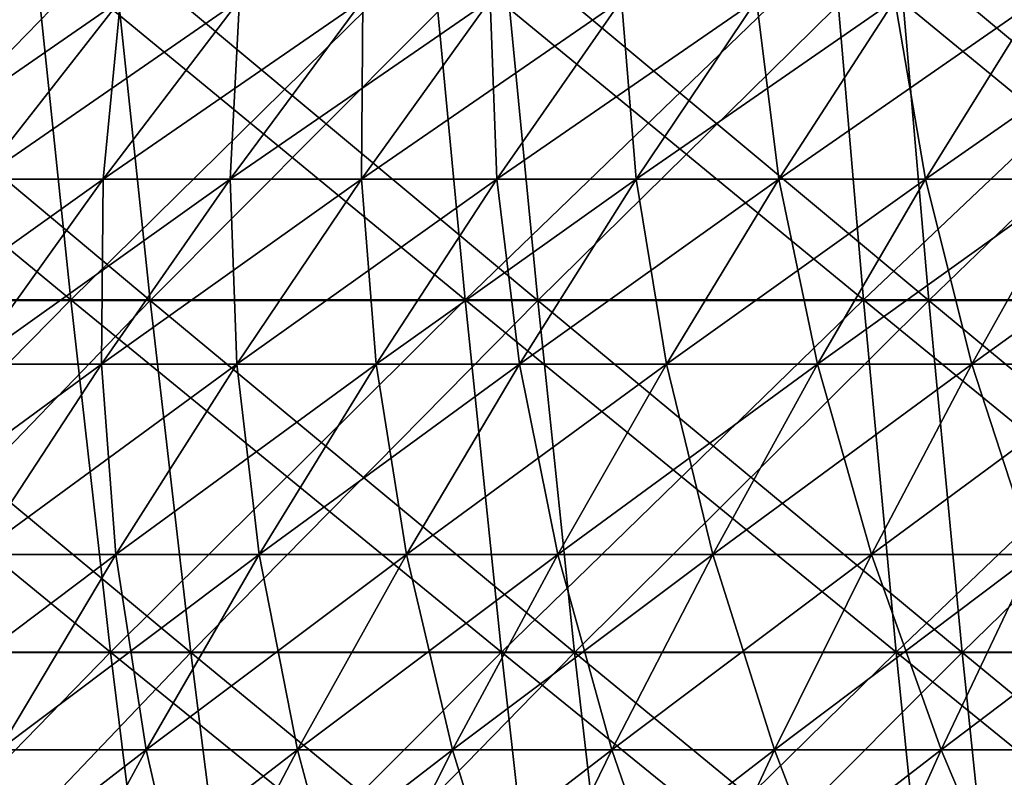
# Model space of a CAD drawing. Header units: millimetres. Extents: x -125 to 125, y -45 to 4025.
# Tile 413 of 656: x -40 to -31, y 3982 to 3989. Entities that reach past the tile are written whole.
import ezdxf

# ---------------------------------------------------------------- set-up
doc = ezdxf.new("R2010")
doc.units = ezdxf.units.MM
doc.header["$LTSCALE"] = 6.999206
for name, color, linetype in [('21', 7, 'CONTINUOUS'), ('22', 7, 'CONTINUOUS'), ('23', 7, 'CONTINUOUS'), ('24', 7, 'CONTINUOUS'), ('26', 7, 'CONTINUOUS'), ('27', 7, 'CONTINUOUS')]:
    doc.layers.add(name, color=color, linetype=linetype)

msp = doc.modelspace()

# ---------------------------------------------------------------- linework, layer by layer
at = {"layer": '21', "color": 7, "linetype": 'CONTINUOUS'}
for points in [[(-42.9402, 3986.3304, 110.8413), (-39.5064, 3986.3304, 112.1111), (-43.2915, 3989.4591, 111.7483), (-42.9402, 3986.3304, 110.8413)], [(-43.2915, 3989.4591, 111.7483), (-39.5064, 3986.3304, 112.1111), (-39.8297, 3989.4591, 113.0285), (-43.2915, 3989.4591, 111.7483)], [(-39.5064, 3986.3304, 112.1111), (-36.0352, 3986.3304, 113.2745), (-39.8297, 3989.4591, 113.0285), (-39.5064, 3986.3304, 112.1111)], [(-39.8297, 3989.4591, 113.0285), (-36.0352, 3986.3304, 113.2745), (-36.3301, 3989.4591, 114.2014), (-39.8297, 3989.4591, 113.0285)], [(-36.0352, 3986.3304, 113.2745), (-32.5298, 3986.3304, 114.3305), (-36.3301, 3989.4591, 114.2014), (-36.0352, 3986.3304, 113.2745)], [(-36.3301, 3989.4591, 114.2014), (-32.5298, 3986.3304, 114.3305), (-32.796, 3989.4591, 115.266), (-36.3301, 3989.4591, 114.2014)], [(-32.5298, 3986.3304, 114.3305), (-28.9936, 3986.3304, 115.2781), (-32.796, 3989.4591, 115.266), (-32.5298, 3986.3304, 114.3305)], [(-32.796, 3989.4591, 115.266), (-28.9936, 3986.3304, 115.2781), (-29.2308, 3989.4591, 116.2213), (-32.796, 3989.4591, 115.266)], [(-42.5593, 3983.2282, 109.8582), (-39.156, 3983.2282, 111.1167), (-42.9402, 3986.3304, 110.8413), (-42.5593, 3983.2282, 109.8582)], [(-42.9402, 3986.3304, 110.8413), (-39.156, 3983.2282, 111.1167), (-39.5064, 3986.3304, 112.1111), (-42.9402, 3986.3304, 110.8413)], [(-39.156, 3983.2282, 111.1167), (-35.7156, 3983.2282, 112.2698), (-39.5064, 3986.3304, 112.1111), (-39.156, 3983.2282, 111.1167)], [(-39.5064, 3986.3304, 112.1111), (-35.7156, 3983.2282, 112.2698), (-36.0352, 3986.3304, 113.2745), (-39.5064, 3986.3304, 112.1111)], [(-35.7156, 3983.2282, 112.2698), (-32.2413, 3983.2282, 113.3164), (-36.0352, 3986.3304, 113.2745), (-35.7156, 3983.2282, 112.2698)], [(-36.0352, 3986.3304, 113.2745), (-32.2413, 3983.2282, 113.3164), (-32.5298, 3986.3304, 114.3305), (-36.0352, 3986.3304, 113.2745)], [(-32.2413, 3983.2282, 113.3164), (-28.7364, 3983.2282, 114.2556), (-32.5298, 3986.3304, 114.3305), (-32.2413, 3983.2282, 113.3164)], [(-32.5298, 3986.3304, 114.3305), (-28.7364, 3983.2282, 114.2556), (-28.9936, 3986.3304, 115.2781), (-32.5298, 3986.3304, 114.3305)], [(-42.1492, 3980.1548, 108.7996), (-38.7787, 3980.1548, 110.046), (-42.5593, 3983.2282, 109.8582), (-42.1492, 3980.1548, 108.7996)], [(-42.5593, 3983.2282, 109.8582), (-38.7787, 3980.1548, 110.046), (-39.156, 3983.2282, 111.1167), (-42.5593, 3983.2282, 109.8582)], [(-38.7787, 3980.1548, 110.046), (-35.3714, 3980.1548, 111.188), (-39.156, 3983.2282, 111.1167), (-38.7787, 3980.1548, 110.046)], [(-39.156, 3983.2282, 111.1167), (-35.3714, 3980.1548, 111.188), (-35.7156, 3983.2282, 112.2698), (-39.156, 3983.2282, 111.1167)], [(-35.3714, 3980.1548, 111.188), (-31.9306, 3980.1548, 112.2245), (-35.7156, 3983.2282, 112.2698), (-35.3714, 3980.1548, 111.188)], [(-35.7156, 3983.2282, 112.2698), (-31.9306, 3980.1548, 112.2245), (-32.2413, 3983.2282, 113.3164), (-35.7156, 3983.2282, 112.2698)], [(-31.9306, 3980.1548, 112.2245), (-28.4595, 3980.1548, 113.1546), (-32.2413, 3983.2282, 113.3164), (-31.9306, 3980.1548, 112.2245)], [(-32.2413, 3983.2282, 113.3164), (-28.4595, 3980.1548, 113.1546), (-28.7364, 3983.2282, 114.2556), (-32.2413, 3983.2282, 113.3164)]]:
    msp.add_3dface(points, dxfattribs=at)
at = {"layer": '22', "color": 7, "linetype": 'CONTINUOUS'}
for points in [[(-39.8297, 3989.4591, -113.0285), (-42.9402, 3986.3304, -110.8413), (-43.2915, 3989.4591, -111.7483), (-39.8297, 3989.4591, -113.0285)], [(-39.5064, 3986.3304, -112.1111), (-42.9402, 3986.3304, -110.8413), (-39.8297, 3989.4591, -113.0285), (-39.5064, 3986.3304, -112.1111)], [(-36.3301, 3989.4591, -114.2014), (-39.5064, 3986.3304, -112.1111), (-39.8297, 3989.4591, -113.0285), (-36.3301, 3989.4591, -114.2014)], [(-36.0352, 3986.3304, -113.2745), (-39.5064, 3986.3304, -112.1111), (-36.3301, 3989.4591, -114.2014), (-36.0352, 3986.3304, -113.2745)], [(-32.796, 3989.4591, -115.266), (-36.0352, 3986.3304, -113.2745), (-36.3301, 3989.4591, -114.2014), (-32.796, 3989.4591, -115.266)], [(-32.5298, 3986.3304, -114.3305), (-36.0352, 3986.3304, -113.2745), (-32.796, 3989.4591, -115.266), (-32.5298, 3986.3304, -114.3305)], [(-29.2308, 3989.4591, -116.2213), (-32.5298, 3986.3304, -114.3305), (-32.796, 3989.4591, -115.266), (-29.2308, 3989.4591, -116.2213)], [(-28.9936, 3986.3304, -115.2781), (-32.5298, 3986.3304, -114.3305), (-29.2308, 3989.4591, -116.2213), (-28.9936, 3986.3304, -115.2781)], [(-39.5064, 3986.3304, -112.1111), (-42.5593, 3983.2282, -109.8582), (-42.9402, 3986.3304, -110.8413), (-39.5064, 3986.3304, -112.1111)], [(-39.156, 3983.2282, -111.1167), (-42.5593, 3983.2282, -109.8582), (-39.5064, 3986.3304, -112.1111), (-39.156, 3983.2282, -111.1167)], [(-36.0352, 3986.3304, -113.2745), (-39.156, 3983.2282, -111.1167), (-39.5064, 3986.3304, -112.1111), (-36.0352, 3986.3304, -113.2745)], [(-35.7156, 3983.2282, -112.2698), (-39.156, 3983.2282, -111.1167), (-36.0352, 3986.3304, -113.2745), (-35.7156, 3983.2282, -112.2698)], [(-32.5298, 3986.3304, -114.3305), (-35.7156, 3983.2282, -112.2698), (-36.0352, 3986.3304, -113.2745), (-32.5298, 3986.3304, -114.3305)], [(-32.2413, 3983.2282, -113.3164), (-35.7156, 3983.2282, -112.2698), (-32.5298, 3986.3304, -114.3305), (-32.2413, 3983.2282, -113.3164)], [(-28.9936, 3986.3304, -115.2781), (-32.2413, 3983.2282, -113.3164), (-32.5298, 3986.3304, -114.3305), (-28.9936, 3986.3304, -115.2781)], [(-28.7364, 3983.2282, -114.2556), (-32.2413, 3983.2282, -113.3164), (-28.9936, 3986.3304, -115.2781), (-28.7364, 3983.2282, -114.2556)], [(-39.156, 3983.2282, -111.1167), (-42.1492, 3980.1548, -108.7996), (-42.5593, 3983.2282, -109.8582), (-39.156, 3983.2282, -111.1167)], [(-38.7787, 3980.1548, -110.046), (-42.1492, 3980.1548, -108.7996), (-39.156, 3983.2282, -111.1167), (-38.7787, 3980.1548, -110.046)], [(-35.7156, 3983.2282, -112.2698), (-38.7787, 3980.1548, -110.046), (-39.156, 3983.2282, -111.1167), (-35.7156, 3983.2282, -112.2698)], [(-35.3714, 3980.1548, -111.188), (-38.7787, 3980.1548, -110.046), (-35.7156, 3983.2282, -112.2698), (-35.3714, 3980.1548, -111.188)], [(-32.2413, 3983.2282, -113.3164), (-35.3714, 3980.1548, -111.188), (-35.7156, 3983.2282, -112.2698), (-32.2413, 3983.2282, -113.3164)], [(-31.9306, 3980.1548, -112.2245), (-35.3714, 3980.1548, -111.188), (-32.2413, 3983.2282, -113.3164), (-31.9306, 3980.1548, -112.2245)], [(-28.7364, 3983.2282, -114.2556), (-31.9306, 3980.1548, -112.2245), (-32.2413, 3983.2282, -113.3164), (-28.7364, 3983.2282, -114.2556)], [(-28.4595, 3980.1548, -113.1546), (-31.9306, 3980.1548, -112.2245), (-28.7364, 3983.2282, -114.2556), (-28.4595, 3980.1548, -113.1546)]]:
    msp.add_3dface(points, dxfattribs=at)
at = {"layer": '23', "color": 7, "linetype": 'CONTINUOUS'}
for points in [[(-42.1791, 3986.3251, -108.8769), (-38.8062, 3986.3251, -110.1241), (-42.5365, 3989.451, -109.7994), (-42.1791, 3986.3251, -108.8769)], [(-42.5365, 3989.451, -109.7994), (-38.8062, 3986.3251, -110.1241), (-39.1351, 3989.451, -111.0572), (-42.5365, 3989.451, -109.7994)], [(-38.8062, 3986.3251, -110.1241), (-35.3966, 3986.3251, -111.267), (-39.1351, 3989.451, -111.0572), (-38.8062, 3986.3251, -110.1241)], [(-39.1351, 3989.451, -111.0572), (-35.3966, 3986.3251, -111.267), (-35.6965, 3989.451, -112.2097), (-39.1351, 3989.451, -111.0572)], [(-35.3966, 3986.3251, -111.267), (-31.9533, 3986.3251, -112.3042), (-35.6965, 3989.451, -112.2097), (-35.3966, 3986.3251, -111.267)], [(-35.6965, 3989.451, -112.2097), (-31.9533, 3986.3251, -112.3042), (-32.2241, 3989.451, -113.2558), (-35.6965, 3989.451, -112.2097)], [(-31.9533, 3986.3251, -112.3042), (-28.4797, 3986.3251, -113.235), (-32.2241, 3989.451, -113.2558), (-31.9533, 3986.3251, -112.3042)], [(-32.2241, 3989.451, -113.2558), (-28.4797, 3986.3251, -113.235), (-28.7211, 3989.451, -114.1944), (-32.2241, 3989.451, -113.2558)], [(-41.7918, 3983.2267, -107.877), (-38.4499, 3983.2267, -109.1128), (-42.1791, 3986.3251, -108.8769), (-41.7918, 3983.2267, -107.877)], [(-42.1791, 3986.3251, -108.8769), (-38.4499, 3983.2267, -109.1128), (-38.8062, 3986.3251, -110.1241), (-42.1791, 3986.3251, -108.8769)], [(-38.4499, 3983.2267, -109.1128), (-35.0715, 3983.2267, -110.2451), (-38.8062, 3986.3251, -110.1241), (-38.4499, 3983.2267, -109.1128)], [(-38.8062, 3986.3251, -110.1241), (-35.0715, 3983.2267, -110.2451), (-35.3966, 3986.3251, -111.267), (-38.8062, 3986.3251, -110.1241)], [(-35.0715, 3983.2267, -110.2451), (-31.6599, 3983.2267, -111.2728), (-35.3966, 3986.3251, -111.267), (-35.0715, 3983.2267, -110.2451)], [(-35.3966, 3986.3251, -111.267), (-31.6599, 3983.2267, -111.2728), (-31.9533, 3986.3251, -112.3042), (-35.3966, 3986.3251, -111.267)], [(-31.6599, 3983.2267, -111.2728), (-28.2182, 3983.2267, -112.195), (-31.9533, 3986.3251, -112.3042), (-31.6599, 3983.2267, -111.2728)], [(-31.9533, 3986.3251, -112.3042), (-28.2182, 3983.2267, -112.195), (-28.4797, 3986.3251, -113.235), (-31.9533, 3986.3251, -112.3042)], [(-41.3747, 3980.158, -106.8004), (-38.0662, 3980.158, -108.0239), (-41.7918, 3983.2267, -107.877), (-41.3747, 3980.158, -106.8004)], [(-41.7918, 3983.2267, -107.877), (-38.0662, 3980.158, -108.0239), (-38.4499, 3983.2267, -109.1128), (-41.7918, 3983.2267, -107.877)], [(-38.0662, 3980.158, -108.0239), (-34.7215, 3980.158, -109.1449), (-38.4499, 3983.2267, -109.1128), (-38.0662, 3980.158, -108.0239)], [(-38.4499, 3983.2267, -109.1128), (-34.7215, 3980.158, -109.1449), (-35.0715, 3983.2267, -110.2451), (-38.4499, 3983.2267, -109.1128)], [(-34.7215, 3980.158, -109.1449), (-31.3439, 3980.158, -110.1624), (-35.0715, 3983.2267, -110.2451), (-34.7215, 3980.158, -109.1449)], [(-35.0715, 3983.2267, -110.2451), (-31.3439, 3980.158, -110.1624), (-31.6599, 3983.2267, -111.2728), (-35.0715, 3983.2267, -110.2451)], [(-31.3439, 3980.158, -110.1624), (-27.9366, 3980.158, -111.0754), (-31.6599, 3983.2267, -111.2728), (-31.3439, 3980.158, -110.1624)], [(-31.6599, 3983.2267, -111.2728), (-27.9366, 3980.158, -111.0754), (-28.2182, 3983.2267, -112.195), (-31.6599, 3983.2267, -111.2728)]]:
    msp.add_3dface(points, dxfattribs=at)
at = {"layer": '24', "color": 7, "linetype": 'CONTINUOUS'}
for points in [[(-39.1351, 3989.451, 111.0572), (-42.1791, 3986.3251, 108.8769), (-42.5365, 3989.451, 109.7994), (-39.1351, 3989.451, 111.0572)], [(-38.8062, 3986.3251, 110.1241), (-42.1791, 3986.3251, 108.8769), (-39.1351, 3989.451, 111.0572), (-38.8062, 3986.3251, 110.1241)], [(-35.6965, 3989.451, 112.2097), (-38.8062, 3986.3251, 110.1241), (-39.1351, 3989.451, 111.0572), (-35.6965, 3989.451, 112.2097)], [(-35.3966, 3986.3251, 111.267), (-38.8062, 3986.3251, 110.1241), (-35.6965, 3989.451, 112.2097), (-35.3966, 3986.3251, 111.267)], [(-32.2241, 3989.451, 113.2558), (-35.3966, 3986.3251, 111.267), (-35.6965, 3989.451, 112.2097), (-32.2241, 3989.451, 113.2558)], [(-31.9533, 3986.3251, 112.3042), (-35.3966, 3986.3251, 111.267), (-32.2241, 3989.451, 113.2558), (-31.9533, 3986.3251, 112.3042)], [(-28.7211, 3989.451, 114.1944), (-31.9533, 3986.3251, 112.3042), (-32.2241, 3989.451, 113.2558), (-28.7211, 3989.451, 114.1944)], [(-28.4797, 3986.3251, 113.235), (-31.9533, 3986.3251, 112.3042), (-28.7211, 3989.451, 114.1944), (-28.4797, 3986.3251, 113.235)], [(-38.8062, 3986.3251, 110.1241), (-41.7918, 3983.2267, 107.877), (-42.1791, 3986.3251, 108.8769), (-38.8062, 3986.3251, 110.1241)], [(-38.4499, 3983.2267, 109.1128), (-41.7918, 3983.2267, 107.877), (-38.8062, 3986.3251, 110.1241), (-38.4499, 3983.2267, 109.1128)], [(-35.3966, 3986.3251, 111.267), (-38.4499, 3983.2267, 109.1128), (-38.8062, 3986.3251, 110.1241), (-35.3966, 3986.3251, 111.267)], [(-35.0715, 3983.2267, 110.2451), (-38.4499, 3983.2267, 109.1128), (-35.3966, 3986.3251, 111.267), (-35.0715, 3983.2267, 110.2451)], [(-31.9533, 3986.3251, 112.3042), (-35.0715, 3983.2267, 110.2451), (-35.3966, 3986.3251, 111.267), (-31.9533, 3986.3251, 112.3042)], [(-31.6599, 3983.2267, 111.2728), (-35.0715, 3983.2267, 110.2451), (-31.9533, 3986.3251, 112.3042), (-31.6599, 3983.2267, 111.2728)], [(-28.4797, 3986.3251, 113.235), (-31.6599, 3983.2267, 111.2728), (-31.9533, 3986.3251, 112.3042), (-28.4797, 3986.3251, 113.235)], [(-28.2182, 3983.2267, 112.195), (-31.6599, 3983.2267, 111.2728), (-28.4797, 3986.3251, 113.235), (-28.2182, 3983.2267, 112.195)], [(-38.4499, 3983.2267, 109.1128), (-41.3747, 3980.158, 106.8004), (-41.7918, 3983.2267, 107.877), (-38.4499, 3983.2267, 109.1128)], [(-38.0662, 3980.158, 108.0239), (-41.3747, 3980.158, 106.8004), (-38.4499, 3983.2267, 109.1128), (-38.0662, 3980.158, 108.0239)], [(-35.0715, 3983.2267, 110.2451), (-38.0662, 3980.158, 108.0239), (-38.4499, 3983.2267, 109.1128), (-35.0715, 3983.2267, 110.2451)], [(-34.7215, 3980.158, 109.1449), (-38.0662, 3980.158, 108.0239), (-35.0715, 3983.2267, 110.2451), (-34.7215, 3980.158, 109.1449)], [(-31.6599, 3983.2267, 111.2728), (-34.7215, 3980.158, 109.1449), (-35.0715, 3983.2267, 110.2451), (-31.6599, 3983.2267, 111.2728)], [(-31.3439, 3980.158, 110.1624), (-34.7215, 3980.158, 109.1449), (-31.6599, 3983.2267, 111.2728), (-31.3439, 3980.158, 110.1624)], [(-28.2182, 3983.2267, 112.195), (-31.3439, 3980.158, 110.1624), (-31.6599, 3983.2267, 111.2728), (-28.2182, 3983.2267, 112.195)], [(-27.9366, 3980.158, 111.0754), (-31.3439, 3980.158, 110.1624), (-28.2182, 3983.2267, 112.195), (-27.9366, 3980.158, 111.0754)]]:
    msp.add_3dface(points, dxfattribs=at)
at = {"layer": '26', "color": 7, "linetype": 'CONTINUOUS'}
for points in [[(-40.3039, 3987.3929, 34.5303), (-39.2215, 3987.3929, 35.7551), (-39.0688, 3988.9733, 33.4721), (-40.3039, 3987.3929, 34.5303)], [(-40.0811, 3988.9733, 32.2531), (-40.3039, 3987.3929, 34.5303), (-39.0688, 3988.9733, 33.4721), (-40.0811, 3988.9733, 32.2531)], [(-39.2215, 3987.3929, 35.7551), (-38.1018, 3987.3929, 36.9459), (-38.0195, 3988.9733, 34.6594), (-39.2215, 3987.3929, 35.7551)], [(-39.0688, 3988.9733, 33.4721), (-39.2215, 3987.3929, 35.7551), (-38.0195, 3988.9733, 34.6594), (-39.0688, 3988.9733, 33.4721)], [(-38.1018, 3987.3929, 36.9459), (-36.9459, 3987.3929, 38.1018), (-36.9342, 3988.9733, 35.8137), (-38.1018, 3987.3929, 36.9459)], [(-38.0195, 3988.9733, 34.6594), (-38.1018, 3987.3929, 36.9459), (-36.9342, 3988.9733, 35.8137), (-38.0195, 3988.9733, 34.6594)], [(-36.9459, 3987.3929, 38.1018), (-35.7551, 3987.3929, 39.2215), (-35.8137, 3988.9733, 36.9342), (-36.9459, 3987.3929, 38.1018)], [(-36.9342, 3988.9733, 35.8137), (-36.9459, 3987.3929, 38.1018), (-35.8137, 3988.9733, 36.9342), (-36.9342, 3988.9733, 35.8137)], [(-35.8137, 3988.9733, 36.9342), (-35.7551, 3987.3929, 39.2215), (-34.6594, 3988.9733, 38.0195), (-35.8137, 3988.9733, 36.9342)], [(-35.7551, 3987.3929, 39.2215), (-34.5303, 3987.3929, 40.3039), (-34.6594, 3988.9733, 38.0195), (-35.7551, 3987.3929, 39.2215)], [(-34.6594, 3988.9733, 38.0195), (-34.5303, 3987.3929, 40.3039), (-33.4721, 3988.9733, 39.0688), (-34.6594, 3988.9733, 38.0195)], [(-34.5303, 3987.3929, 40.3039), (-33.2728, 3987.3929, 41.3482), (-33.4721, 3988.9733, 39.0688), (-34.5303, 3987.3929, 40.3039)], [(-33.4721, 3988.9733, 39.0688), (-33.2728, 3987.3929, 41.3482), (-32.2531, 3988.9733, 40.0811), (-33.4721, 3988.9733, 39.0688)], [(-33.2728, 3987.3929, 41.3482), (-31.9837, 3987.3929, 42.3532), (-32.2531, 3988.9733, 40.0811), (-33.2728, 3987.3929, 41.3482)], [(-32.2531, 3988.9733, 40.0811), (-31.9837, 3987.3929, 42.3532), (-31.0035, 3988.9733, 41.0553), (-32.2531, 3988.9733, 40.0811)], [(-31.9837, 3987.3929, 42.3532), (-30.6642, 3987.3929, 43.3181), (-31.0035, 3988.9733, 41.0553), (-31.9837, 3987.3929, 42.3532)], [(-40.3875, 3985.7641, 36.8181), (-39.2346, 3985.7641, 38.0444), (-39.2215, 3987.3929, 35.7551), (-40.3875, 3985.7641, 36.8181)], [(-40.3039, 3987.3929, 34.5303), (-40.3875, 3985.7641, 36.8181), (-39.2215, 3987.3929, 35.7551), (-40.3039, 3987.3929, 34.5303)], [(-39.2346, 3985.7641, 38.0444), (-38.0444, 3985.7641, 39.2346), (-38.1018, 3987.3929, 36.9459), (-39.2346, 3985.7641, 38.0444)], [(-39.2215, 3987.3929, 35.7551), (-39.2346, 3985.7641, 38.0444), (-38.1018, 3987.3929, 36.9459), (-39.2215, 3987.3929, 35.7551)], [(-38.1018, 3987.3929, 36.9459), (-38.0444, 3985.7641, 39.2346), (-36.9459, 3987.3929, 38.1018), (-38.1018, 3987.3929, 36.9459)], [(-38.0444, 3985.7641, 39.2346), (-36.8181, 3985.7641, 40.3875), (-36.9459, 3987.3929, 38.1018), (-38.0444, 3985.7641, 39.2346)], [(-36.9459, 3987.3929, 38.1018), (-36.8181, 3985.7641, 40.3875), (-35.7551, 3987.3929, 39.2215), (-36.9459, 3987.3929, 38.1018)], [(-36.8181, 3985.7641, 40.3875), (-35.5569, 3985.7641, 41.5022), (-35.7551, 3987.3929, 39.2215), (-36.8181, 3985.7641, 40.3875)], [(-35.7551, 3987.3929, 39.2215), (-35.5569, 3985.7641, 41.5022), (-34.5303, 3987.3929, 40.3039), (-35.7551, 3987.3929, 39.2215)], [(-35.5569, 3985.7641, 41.5022), (-34.262, 3985.7641, 42.5775), (-34.5303, 3987.3929, 40.3039), (-35.5569, 3985.7641, 41.5022)], [(-34.5303, 3987.3929, 40.3039), (-34.262, 3985.7641, 42.5775), (-33.2728, 3987.3929, 41.3482), (-34.5303, 3987.3929, 40.3039)], [(-34.262, 3985.7641, 42.5775), (-32.9345, 3985.7641, 43.6124), (-33.2728, 3987.3929, 41.3482), (-34.262, 3985.7641, 42.5775)], [(-33.2728, 3987.3929, 41.3482), (-32.9345, 3985.7641, 43.6124), (-31.9837, 3987.3929, 42.3532), (-33.2728, 3987.3929, 41.3482)], [(-32.9345, 3985.7641, 43.6124), (-31.5759, 3985.7641, 44.6059), (-31.9837, 3987.3929, 42.3532), (-32.9345, 3985.7641, 43.6124)], [(-31.9837, 3987.3929, 42.3532), (-31.5759, 3985.7641, 44.6059), (-30.6642, 3987.3929, 43.3181), (-31.9837, 3987.3929, 42.3532)], [(-31.5759, 3985.7641, 44.6059), (-30.1873, 3985.7641, 45.5571), (-30.6642, 3987.3929, 43.3181), (-31.5759, 3985.7641, 44.6059)], [(-40.3875, 3985.7641, 36.8181), (-40.3315, 3984.0884, 39.108), (-39.2346, 3985.7641, 38.0444), (-40.3875, 3985.7641, 36.8181)], [(-40.3315, 3984.0884, 39.108), (-39.108, 3984.0884, 40.3315), (-39.2346, 3985.7641, 38.0444), (-40.3315, 3984.0884, 39.108)], [(-39.2346, 3985.7641, 38.0444), (-39.108, 3984.0884, 40.3315), (-38.0444, 3985.7641, 39.2346), (-39.2346, 3985.7641, 38.0444)], [(-39.108, 3984.0884, 40.3315), (-37.8474, 3984.0884, 41.5167), (-38.0444, 3985.7641, 39.2346), (-39.108, 3984.0884, 40.3315)], [(-38.0444, 3985.7641, 39.2346), (-37.8474, 3984.0884, 41.5167), (-36.8181, 3985.7641, 40.3875), (-38.0444, 3985.7641, 39.2346)], [(-37.8474, 3984.0884, 41.5167), (-36.551, 3984.0884, 42.6625), (-36.8181, 3985.7641, 40.3875), (-37.8474, 3984.0884, 41.5167)], [(-36.8181, 3985.7641, 40.3875), (-36.551, 3984.0884, 42.6625), (-35.5569, 3985.7641, 41.5022), (-36.8181, 3985.7641, 40.3875)], [(-36.551, 3984.0884, 42.6625), (-35.2199, 3984.0884, 43.7679), (-35.5569, 3985.7641, 41.5022), (-36.551, 3984.0884, 42.6625)], [(-35.5569, 3985.7641, 41.5022), (-35.2199, 3984.0884, 43.7679), (-34.262, 3985.7641, 42.5775), (-35.5569, 3985.7641, 41.5022)], [(-35.2199, 3984.0884, 43.7679), (-33.8553, 3984.0884, 44.8317), (-34.262, 3985.7641, 42.5775), (-35.2199, 3984.0884, 43.7679)], [(-34.262, 3985.7641, 42.5775), (-33.8553, 3984.0884, 44.8317), (-32.9345, 3985.7641, 43.6124), (-34.262, 3985.7641, 42.5775)], [(-33.8553, 3984.0884, 44.8317), (-32.4587, 3984.0884, 45.853), (-32.9345, 3985.7641, 43.6124), (-33.8553, 3984.0884, 44.8317)], [(-32.9345, 3985.7641, 43.6124), (-32.4587, 3984.0884, 45.853), (-31.5759, 3985.7641, 44.6059), (-32.9345, 3985.7641, 43.6124)], [(-32.4587, 3984.0884, 45.853), (-31.0312, 3984.0884, 46.8308), (-31.5759, 3985.7641, 44.6059), (-32.4587, 3984.0884, 45.853)], [(-31.5759, 3985.7641, 44.6059), (-31.0312, 3984.0884, 46.8308), (-30.1873, 3985.7641, 45.5571), (-31.5759, 3985.7641, 44.6059)], [(-40.3315, 3984.0884, 39.108), (-40.1359, 3982.3672, 41.3915), (-39.108, 3984.0884, 40.3315), (-40.3315, 3984.0884, 39.108)], [(-40.1359, 3982.3672, 41.3915), (-38.8422, 3982.3672, 42.6079), (-39.108, 3984.0884, 40.3315), (-40.1359, 3982.3672, 41.3915)], [(-39.108, 3984.0884, 40.3315), (-38.8422, 3982.3672, 42.6079), (-37.8474, 3984.0884, 41.5167), (-39.108, 3984.0884, 40.3315)], [(-38.8422, 3982.3672, 42.6079), (-37.5117, 3982.3672, 43.7838), (-37.8474, 3984.0884, 41.5167), (-38.8422, 3982.3672, 42.6079)], [(-37.8474, 3984.0884, 41.5167), (-37.5117, 3982.3672, 43.7838), (-36.551, 3984.0884, 42.6625), (-37.8474, 3984.0884, 41.5167)], [(-37.5117, 3982.3672, 43.7838), (-36.1455, 3982.3672, 44.9182), (-36.551, 3984.0884, 42.6625), (-37.5117, 3982.3672, 43.7838)], [(-36.551, 3984.0884, 42.6625), (-36.1455, 3982.3672, 44.9182), (-35.2199, 3984.0884, 43.7679), (-36.551, 3984.0884, 42.6625)], [(-36.1455, 3982.3672, 44.9182), (-34.7451, 3982.3672, 46.01), (-35.2199, 3984.0884, 43.7679), (-36.1455, 3982.3672, 44.9182)], [(-35.2199, 3984.0884, 43.7679), (-34.7451, 3982.3672, 46.01), (-33.8553, 3984.0884, 44.8317), (-35.2199, 3984.0884, 43.7679)], [(-34.7451, 3982.3672, 46.01), (-33.3118, 3982.3672, 47.0582), (-33.8553, 3984.0884, 44.8317), (-34.7451, 3982.3672, 46.01)], [(-33.8553, 3984.0884, 44.8317), (-33.3118, 3982.3672, 47.0582), (-32.4587, 3984.0884, 45.853), (-33.8553, 3984.0884, 44.8317)], [(-33.3118, 3982.3672, 47.0582), (-31.8468, 3982.3672, 48.0617), (-32.4587, 3984.0884, 45.853), (-33.3118, 3982.3672, 47.0582)], [(-32.4587, 3984.0884, 45.853), (-31.8468, 3982.3672, 48.0617), (-31.0312, 3984.0884, 46.8308), (-32.4587, 3984.0884, 45.853)], [(-31.8468, 3982.3672, 48.0617), (-30.3517, 3982.3672, 49.0196), (-31.0312, 3984.0884, 46.8308), (-31.8468, 3982.3672, 48.0617)], [(-41.1271, 3980.6022, 42.4137), (-39.8014, 3980.6022, 43.6601), (-40.1359, 3982.3672, 41.3915), (-41.1271, 3980.6022, 42.4137)], [(-40.1359, 3982.3672, 41.3915), (-39.8014, 3980.6022, 43.6601), (-38.8422, 3982.3672, 42.6079), (-40.1359, 3982.3672, 41.3915)], [(-39.8014, 3980.6022, 43.6601), (-38.438, 3980.6022, 44.8651), (-38.8422, 3982.3672, 42.6079), (-39.8014, 3980.6022, 43.6601)], [(-38.8422, 3982.3672, 42.6079), (-38.438, 3980.6022, 44.8651), (-37.5117, 3982.3672, 43.7838), (-38.8422, 3982.3672, 42.6079)], [(-38.438, 3980.6022, 44.8651), (-37.0382, 3980.6022, 46.0275), (-37.5117, 3982.3672, 43.7838), (-38.438, 3980.6022, 44.8651)], [(-37.5117, 3982.3672, 43.7838), (-37.0382, 3980.6022, 46.0275), (-36.1455, 3982.3672, 44.9182), (-37.5117, 3982.3672, 43.7838)], [(-37.0382, 3980.6022, 46.0275), (-35.6032, 3980.6022, 47.1463), (-36.1455, 3982.3672, 44.9182), (-37.0382, 3980.6022, 46.0275)], [(-36.1455, 3982.3672, 44.9182), (-35.6032, 3980.6022, 47.1463), (-34.7451, 3982.3672, 46.01), (-36.1455, 3982.3672, 44.9182)], [(-35.6032, 3980.6022, 47.1463), (-34.1344, 3980.6022, 48.2203), (-34.7451, 3982.3672, 46.01), (-35.6032, 3980.6022, 47.1463)], [(-34.7451, 3982.3672, 46.01), (-34.1344, 3980.6022, 48.2203), (-33.3118, 3982.3672, 47.0582), (-34.7451, 3982.3672, 46.01)], [(-34.1344, 3980.6022, 48.2203), (-32.6333, 3980.6022, 49.2486), (-33.3118, 3982.3672, 47.0582), (-34.1344, 3980.6022, 48.2203)], [(-33.3118, 3982.3672, 47.0582), (-32.6333, 3980.6022, 49.2486), (-31.8468, 3982.3672, 48.0617), (-33.3118, 3982.3672, 47.0582)], [(-32.6333, 3980.6022, 49.2486), (-31.1012, 3980.6022, 50.2302), (-31.8468, 3982.3672, 48.0617), (-32.6333, 3980.6022, 49.2486)], [(-31.8468, 3982.3672, 48.0617), (-31.1012, 3980.6022, 50.2302), (-30.3517, 3982.3672, 49.0196), (-31.8468, 3982.3672, 48.0617)]]:
    msp.add_3dface(points, dxfattribs=at)
at = {"layer": '27', "color": 7, "linetype": 'CONTINUOUS'}
for points in [[(-40.3039, 3987.3929, -34.5303), (-41.3482, 3987.3929, -33.2728), (-39.0688, 3988.9733, -33.4721), (-40.3039, 3987.3929, -34.5303)], [(-39.0688, 3988.9733, -33.4721), (-41.3482, 3987.3929, -33.2728), (-40.0811, 3988.9733, -32.2531), (-39.0688, 3988.9733, -33.4721)], [(-39.2215, 3987.3929, -35.7551), (-40.3039, 3987.3929, -34.5303), (-38.0195, 3988.9733, -34.6594), (-39.2215, 3987.3929, -35.7551)], [(-38.0195, 3988.9733, -34.6594), (-40.3039, 3987.3929, -34.5303), (-39.0688, 3988.9733, -33.4721), (-38.0195, 3988.9733, -34.6594)], [(-38.1018, 3987.3929, -36.9459), (-39.2215, 3987.3929, -35.7551), (-36.9342, 3988.9733, -35.8137), (-38.1018, 3987.3929, -36.9459)], [(-36.9342, 3988.9733, -35.8137), (-39.2215, 3987.3929, -35.7551), (-38.0195, 3988.9733, -34.6594), (-36.9342, 3988.9733, -35.8137)], [(-36.9459, 3987.3929, -38.1018), (-38.1018, 3987.3929, -36.9459), (-35.8137, 3988.9733, -36.9342), (-36.9459, 3987.3929, -38.1018)], [(-35.8137, 3988.9733, -36.9342), (-38.1018, 3987.3929, -36.9459), (-36.9342, 3988.9733, -35.8137), (-35.8137, 3988.9733, -36.9342)], [(-35.7551, 3987.3929, -39.2215), (-36.9459, 3987.3929, -38.1018), (-34.6594, 3988.9733, -38.0195), (-35.7551, 3987.3929, -39.2215)], [(-34.6594, 3988.9733, -38.0195), (-36.9459, 3987.3929, -38.1018), (-35.8137, 3988.9733, -36.9342), (-34.6594, 3988.9733, -38.0195)], [(-34.5303, 3987.3929, -40.3039), (-35.7551, 3987.3929, -39.2215), (-33.4721, 3988.9733, -39.0688), (-34.5303, 3987.3929, -40.3039)], [(-33.4721, 3988.9733, -39.0688), (-35.7551, 3987.3929, -39.2215), (-34.6594, 3988.9733, -38.0195), (-33.4721, 3988.9733, -39.0688)], [(-33.2728, 3987.3929, -41.3482), (-34.5303, 3987.3929, -40.3039), (-32.2531, 3988.9733, -40.0811), (-33.2728, 3987.3929, -41.3482)], [(-32.2531, 3988.9733, -40.0811), (-34.5303, 3987.3929, -40.3039), (-33.4721, 3988.9733, -39.0688), (-32.2531, 3988.9733, -40.0811)], [(-31.9837, 3987.3929, -42.3532), (-33.2728, 3987.3929, -41.3482), (-31.0035, 3988.9733, -41.0553), (-31.9837, 3987.3929, -42.3532)], [(-31.0035, 3988.9733, -41.0553), (-33.2728, 3987.3929, -41.3482), (-32.2531, 3988.9733, -40.0811), (-31.0035, 3988.9733, -41.0553)], [(-30.6642, 3987.3929, -43.3181), (-31.9837, 3987.3929, -42.3532), (-29.7245, 3988.9733, -41.9906), (-30.6642, 3987.3929, -43.3181)], [(-29.7245, 3988.9733, -41.9906), (-31.9837, 3987.3929, -42.3532), (-31.0035, 3988.9733, -41.0553), (-29.7245, 3988.9733, -41.9906)], [(-40.3875, 3985.7641, -36.8181), (-41.5022, 3985.7641, -35.5569), (-39.2215, 3987.3929, -35.7551), (-40.3875, 3985.7641, -36.8181)], [(-39.2215, 3987.3929, -35.7551), (-41.5022, 3985.7641, -35.5569), (-40.3039, 3987.3929, -34.5303), (-39.2215, 3987.3929, -35.7551)], [(-39.2346, 3985.7641, -38.0444), (-40.3875, 3985.7641, -36.8181), (-38.1018, 3987.3929, -36.9459), (-39.2346, 3985.7641, -38.0444)], [(-38.1018, 3987.3929, -36.9459), (-40.3875, 3985.7641, -36.8181), (-39.2215, 3987.3929, -35.7551), (-38.1018, 3987.3929, -36.9459)], [(-38.0444, 3985.7641, -39.2346), (-39.2346, 3985.7641, -38.0444), (-36.9459, 3987.3929, -38.1018), (-38.0444, 3985.7641, -39.2346)], [(-36.9459, 3987.3929, -38.1018), (-39.2346, 3985.7641, -38.0444), (-38.1018, 3987.3929, -36.9459), (-36.9459, 3987.3929, -38.1018)], [(-36.8181, 3985.7641, -40.3875), (-38.0444, 3985.7641, -39.2346), (-35.7551, 3987.3929, -39.2215), (-36.8181, 3985.7641, -40.3875)], [(-35.7551, 3987.3929, -39.2215), (-38.0444, 3985.7641, -39.2346), (-36.9459, 3987.3929, -38.1018), (-35.7551, 3987.3929, -39.2215)], [(-35.5569, 3985.7641, -41.5022), (-36.8181, 3985.7641, -40.3875), (-34.5303, 3987.3929, -40.3039), (-35.5569, 3985.7641, -41.5022)], [(-34.5303, 3987.3929, -40.3039), (-36.8181, 3985.7641, -40.3875), (-35.7551, 3987.3929, -39.2215), (-34.5303, 3987.3929, -40.3039)], [(-34.262, 3985.7641, -42.5775), (-35.5569, 3985.7641, -41.5022), (-33.2728, 3987.3929, -41.3482), (-34.262, 3985.7641, -42.5775)], [(-33.2728, 3987.3929, -41.3482), (-35.5569, 3985.7641, -41.5022), (-34.5303, 3987.3929, -40.3039), (-33.2728, 3987.3929, -41.3482)], [(-32.9345, 3985.7641, -43.6124), (-34.262, 3985.7641, -42.5775), (-31.9837, 3987.3929, -42.3532), (-32.9345, 3985.7641, -43.6124)], [(-31.9837, 3987.3929, -42.3532), (-34.262, 3985.7641, -42.5775), (-33.2728, 3987.3929, -41.3482), (-31.9837, 3987.3929, -42.3532)], [(-31.5759, 3985.7641, -44.6059), (-32.9345, 3985.7641, -43.6124), (-30.6642, 3987.3929, -43.3181), (-31.5759, 3985.7641, -44.6059)], [(-30.6642, 3987.3929, -43.3181), (-32.9345, 3985.7641, -43.6124), (-31.9837, 3987.3929, -42.3532), (-30.6642, 3987.3929, -43.3181)], [(-30.1873, 3985.7641, -45.5571), (-31.5759, 3985.7641, -44.6059), (-29.3157, 3987.3929, -44.2418), (-30.1873, 3985.7641, -45.5571)], [(-29.3157, 3987.3929, -44.2418), (-31.5759, 3985.7641, -44.6059), (-30.6642, 3987.3929, -43.3181), (-29.3157, 3987.3929, -44.2418)], [(-40.3315, 3984.0884, -39.108), (-41.5167, 3984.0884, -37.8474), (-39.2346, 3985.7641, -38.0444), (-40.3315, 3984.0884, -39.108)], [(-39.2346, 3985.7641, -38.0444), (-41.5167, 3984.0884, -37.8474), (-40.3875, 3985.7641, -36.8181), (-39.2346, 3985.7641, -38.0444)], [(-39.108, 3984.0884, -40.3315), (-40.3315, 3984.0884, -39.108), (-38.0444, 3985.7641, -39.2346), (-39.108, 3984.0884, -40.3315)], [(-38.0444, 3985.7641, -39.2346), (-40.3315, 3984.0884, -39.108), (-39.2346, 3985.7641, -38.0444), (-38.0444, 3985.7641, -39.2346)], [(-37.8474, 3984.0884, -41.5167), (-39.108, 3984.0884, -40.3315), (-36.8181, 3985.7641, -40.3875), (-37.8474, 3984.0884, -41.5167)], [(-36.8181, 3985.7641, -40.3875), (-39.108, 3984.0884, -40.3315), (-38.0444, 3985.7641, -39.2346), (-36.8181, 3985.7641, -40.3875)], [(-36.551, 3984.0884, -42.6625), (-37.8474, 3984.0884, -41.5167), (-35.5569, 3985.7641, -41.5022), (-36.551, 3984.0884, -42.6625)], [(-35.5569, 3985.7641, -41.5022), (-37.8474, 3984.0884, -41.5167), (-36.8181, 3985.7641, -40.3875), (-35.5569, 3985.7641, -41.5022)], [(-35.2199, 3984.0884, -43.7679), (-36.551, 3984.0884, -42.6625), (-34.262, 3985.7641, -42.5775), (-35.2199, 3984.0884, -43.7679)], [(-34.262, 3985.7641, -42.5775), (-36.551, 3984.0884, -42.6625), (-35.5569, 3985.7641, -41.5022), (-34.262, 3985.7641, -42.5775)], [(-33.8553, 3984.0884, -44.8317), (-35.2199, 3984.0884, -43.7679), (-32.9345, 3985.7641, -43.6124), (-33.8553, 3984.0884, -44.8317)], [(-32.9345, 3985.7641, -43.6124), (-35.2199, 3984.0884, -43.7679), (-34.262, 3985.7641, -42.5775), (-32.9345, 3985.7641, -43.6124)], [(-32.4587, 3984.0884, -45.853), (-33.8553, 3984.0884, -44.8317), (-31.5759, 3985.7641, -44.6059), (-32.4587, 3984.0884, -45.853)], [(-31.5759, 3985.7641, -44.6059), (-33.8553, 3984.0884, -44.8317), (-32.9345, 3985.7641, -43.6124), (-31.5759, 3985.7641, -44.6059)], [(-31.0312, 3984.0884, -46.8308), (-32.4587, 3984.0884, -45.853), (-30.1873, 3985.7641, -45.5571), (-31.0312, 3984.0884, -46.8308)], [(-30.1873, 3985.7641, -45.5571), (-32.4587, 3984.0884, -45.853), (-31.5759, 3985.7641, -44.6059), (-30.1873, 3985.7641, -45.5571)], [(-40.1359, 3982.3672, -41.3915), (-41.3915, 3982.3672, -40.1359), (-39.108, 3984.0884, -40.3315), (-40.1359, 3982.3672, -41.3915)], [(-39.108, 3984.0884, -40.3315), (-41.3915, 3982.3672, -40.1359), (-40.3315, 3984.0884, -39.108), (-39.108, 3984.0884, -40.3315)], [(-38.8422, 3982.3672, -42.6079), (-40.1359, 3982.3672, -41.3915), (-37.8474, 3984.0884, -41.5167), (-38.8422, 3982.3672, -42.6079)], [(-37.8474, 3984.0884, -41.5167), (-40.1359, 3982.3672, -41.3915), (-39.108, 3984.0884, -40.3315), (-37.8474, 3984.0884, -41.5167)], [(-37.5117, 3982.3672, -43.7838), (-38.8422, 3982.3672, -42.6079), (-36.551, 3984.0884, -42.6625), (-37.5117, 3982.3672, -43.7838)], [(-36.551, 3984.0884, -42.6625), (-38.8422, 3982.3672, -42.6079), (-37.8474, 3984.0884, -41.5167), (-36.551, 3984.0884, -42.6625)], [(-36.1455, 3982.3672, -44.9182), (-37.5117, 3982.3672, -43.7838), (-35.2199, 3984.0884, -43.7679), (-36.1455, 3982.3672, -44.9182)], [(-35.2199, 3984.0884, -43.7679), (-37.5117, 3982.3672, -43.7838), (-36.551, 3984.0884, -42.6625), (-35.2199, 3984.0884, -43.7679)], [(-34.7451, 3982.3672, -46.01), (-36.1455, 3982.3672, -44.9182), (-33.8553, 3984.0884, -44.8317), (-34.7451, 3982.3672, -46.01)], [(-33.8553, 3984.0884, -44.8317), (-36.1455, 3982.3672, -44.9182), (-35.2199, 3984.0884, -43.7679), (-33.8553, 3984.0884, -44.8317)], [(-33.3118, 3982.3672, -47.0582), (-34.7451, 3982.3672, -46.01), (-32.4587, 3984.0884, -45.853), (-33.3118, 3982.3672, -47.0582)], [(-32.4587, 3984.0884, -45.853), (-34.7451, 3982.3672, -46.01), (-33.8553, 3984.0884, -44.8317), (-32.4587, 3984.0884, -45.853)], [(-31.8468, 3982.3672, -48.0617), (-33.3118, 3982.3672, -47.0582), (-31.0312, 3984.0884, -46.8308), (-31.8468, 3982.3672, -48.0617)], [(-31.0312, 3984.0884, -46.8308), (-33.3118, 3982.3672, -47.0582), (-32.4587, 3984.0884, -45.853), (-31.0312, 3984.0884, -46.8308)], [(-30.3517, 3982.3672, -49.0196), (-31.8468, 3982.3672, -48.0617), (-29.5744, 3984.0884, -47.7642), (-30.3517, 3982.3672, -49.0196)], [(-29.5744, 3984.0884, -47.7642), (-31.8468, 3982.3672, -48.0617), (-31.0312, 3984.0884, -46.8308), (-29.5744, 3984.0884, -47.7642)], [(-39.8014, 3980.6022, -43.6601), (-41.1271, 3980.6022, -42.4137), (-38.8422, 3982.3672, -42.6079), (-39.8014, 3980.6022, -43.6601)], [(-38.8422, 3982.3672, -42.6079), (-41.1271, 3980.6022, -42.4137), (-40.1359, 3982.3672, -41.3915), (-38.8422, 3982.3672, -42.6079)], [(-38.438, 3980.6022, -44.8651), (-39.8014, 3980.6022, -43.6601), (-37.5117, 3982.3672, -43.7838), (-38.438, 3980.6022, -44.8651)], [(-37.5117, 3982.3672, -43.7838), (-39.8014, 3980.6022, -43.6601), (-38.8422, 3982.3672, -42.6079), (-37.5117, 3982.3672, -43.7838)], [(-37.0382, 3980.6022, -46.0275), (-38.438, 3980.6022, -44.8651), (-36.1455, 3982.3672, -44.9182), (-37.0382, 3980.6022, -46.0275)], [(-36.1455, 3982.3672, -44.9182), (-38.438, 3980.6022, -44.8651), (-37.5117, 3982.3672, -43.7838), (-36.1455, 3982.3672, -44.9182)], [(-35.6032, 3980.6022, -47.1463), (-37.0382, 3980.6022, -46.0275), (-34.7451, 3982.3672, -46.01), (-35.6032, 3980.6022, -47.1463)], [(-34.7451, 3982.3672, -46.01), (-37.0382, 3980.6022, -46.0275), (-36.1455, 3982.3672, -44.9182), (-34.7451, 3982.3672, -46.01)], [(-34.1344, 3980.6022, -48.2203), (-35.6032, 3980.6022, -47.1463), (-33.3118, 3982.3672, -47.0582), (-34.1344, 3980.6022, -48.2203)], [(-33.3118, 3982.3672, -47.0582), (-35.6032, 3980.6022, -47.1463), (-34.7451, 3982.3672, -46.01), (-33.3118, 3982.3672, -47.0582)], [(-32.6333, 3980.6022, -49.2486), (-34.1344, 3980.6022, -48.2203), (-31.8468, 3982.3672, -48.0617), (-32.6333, 3980.6022, -49.2486)], [(-31.8468, 3982.3672, -48.0617), (-34.1344, 3980.6022, -48.2203), (-33.3118, 3982.3672, -47.0582), (-31.8468, 3982.3672, -48.0617)], [(-31.1012, 3980.6022, -50.2302), (-32.6333, 3980.6022, -49.2486), (-30.3517, 3982.3672, -49.0196), (-31.1012, 3980.6022, -50.2302)], [(-30.3517, 3982.3672, -49.0196), (-32.6333, 3980.6022, -49.2486), (-31.8468, 3982.3672, -48.0617), (-30.3517, 3982.3672, -49.0196)]]:
    msp.add_3dface(points, dxfattribs=at)

doc.saveas('drawing.dxf')
